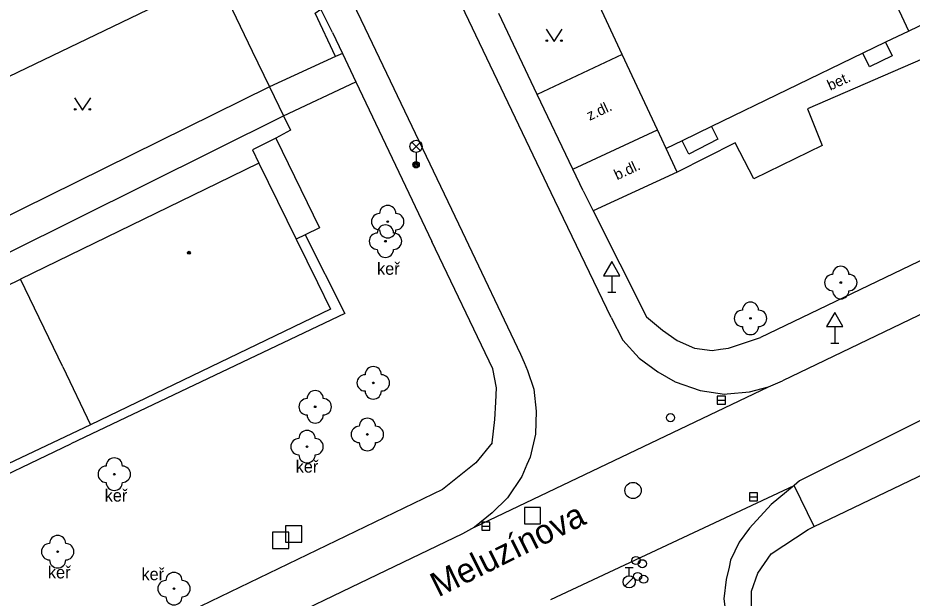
# Model space of a CAD drawing. Extents: x -595546 to -593986, y -1160845 to -1159202.
# Drawn here: x -595488.4 to -595433.4, y -1159957.4 to -1159921.8 of the extents above; entities that cross this region are included whole.
import ezdxf

# ---------------------------------------------------------------- set-up
doc = ezdxf.new("R2010")
doc.units = 0
for name, color, linetype in [('DOP - rozhrani ploch obecne', 7, 'Continuous'), ('Level 22', 7, 'Continuous'), ('Level 26', 7, 'Continuous'), ('Level 27', 7, 'Continuous'), ('Level 28', 7, 'Continuous'), ('Level 33', 7, 'Continuous'), ('Level 34', 7, 'Continuous'), ('Level 36', 7, 'Continuous'), ('Level 39', 7, 'Continuous'), ('Nazvy ulic', 7, 'Continuous'), ('plynovod - povrch.  znaky - PRIS skut. velikost', 7, 'Continuous'), ('Specificka linie pasportu komunikaci', 7, 'Continuous'), ('TM - budovy zdene_ betonove - VP', 7, 'Continuous'), ('TM - chodniky - VP', 7, 'Continuous'), ('TM - komunikace - VP', 7, 'Continuous'), ('TM - plot drateny_ kovovy - VP', 7, 'Continuous'), ('TM - popis povrchu', 7, 'Continuous'), ('TM - popis zelene', 7, 'Continuous'), ('TM - rozhrani ploch obecne - VP', 7, 'Continuous')]:
    doc.layers.add(name, color=color, linetype=linetype)

msp = doc.modelspace()

# ---------------------------------------------------------------- linework, layer by layer
at = {"layer": 'DOP - rozhrani ploch obecne'}
msp.add_lwpolyline([(-595476.18, -1159919.24), (-595493.21, -1159927.42)], dxfattribs=at)
at = {"layer": 'Level 22'}
for centre in [(-595465.65, -1159934.29), (-595465.79, -1159935.49), (-595437.8, -1159938.03), (-595443.35, -1159940.23), (-595466.54, -1159944.19), (-595470.11, -1159945.66), (-595466.9, -1159947.36), (-595470.61, -1159948.11), (-595482.46, -1159949.8), (-595485.94, -1159954.56), (-595478.79, -1159956.83)]:
    msp.add_circle(centre, 0.05, dxfattribs=at)
for centre, start, end in [((-595465.65, -1159933.79), 0, 180), ((-595466.15, -1159934.29), 90, 270), ((-595465.15, -1159934.29), 270, 90), ((-595465.79, -1159934.99), 0, 180), ((-595466.29, -1159935.49), 90, 270), ((-595465.65, -1159934.79), 180, 0), ((-595465.29, -1159935.49), 270, 90), ((-595465.79, -1159935.99), 180, 0), ((-595437.8, -1159937.53), 0, 180), ((-595438.3, -1159938.03), 90, 270), ((-595437.3, -1159938.03), 270, 90), ((-595437.8, -1159938.53), 180, 0), ((-595443.35, -1159939.73), 0, 180), ((-595443.85, -1159940.23), 90, 270), ((-595442.85, -1159940.23), 270, 90), ((-595443.35, -1159940.73), 180, 0), ((-595466.54, -1159943.69), 0, 180), ((-595467.04, -1159944.19), 90, 270), ((-595466.04, -1159944.19), 270, 90), ((-595470.11, -1159945.16), 0, 180), ((-595466.54, -1159944.69), 180, 0), ((-595470.61, -1159945.66), 90, 270), ((-595469.61, -1159945.66), 270, 90), ((-595470.11, -1159946.16), 180, 0), ((-595466.9, -1159946.86), 0, 180), ((-595470.61, -1159947.61), 0, 180), ((-595467.4, -1159947.36), 90, 270), ((-595466.4, -1159947.36), 270, 90), ((-595471.11, -1159948.11), 90, 270), ((-595470.11, -1159948.11), 270, 90), ((-595466.9, -1159947.86), 180, 0), ((-595482.46, -1159949.3), 0, 180), ((-595470.61, -1159948.61), 180, 0), ((-595482.96, -1159949.8), 90, 270), ((-595481.96, -1159949.8), 270, 90), ((-595482.46, -1159950.3), 180, 0), ((-595485.94, -1159954.06), 0, 180), ((-595486.44, -1159954.56), 90, 270), ((-595485.44, -1159954.56), 270, 90), ((-595485.94, -1159955.06), 180, 0), ((-595478.79, -1159956.33), 0, 180), ((-595479.29, -1159956.83), 90, 270), ((-595478.29, -1159956.83), 270, 90), ((-595478.79, -1159957.33), 180, 0)]:
    msp.add_arc(centre, 0.5, start, end, dxfattribs=at)
at = {"layer": 'Level 26'}
for points in [[(-595457.25, -1159952.85), (-595456.25, -1159952.85), (-595456.25, -1159951.85), (-595457.25, -1159951.85)], [(-595471.94, -1159953.97), (-595470.94, -1159953.97), (-595470.94, -1159952.97), (-595471.94, -1159952.97)], [(-595472.73, -1159954.37), (-595471.73, -1159954.37), (-595471.73, -1159953.37), (-595472.73, -1159953.37)]]:
    msp.add_lwpolyline(points, close=True, dxfattribs=at)
at = {"layer": 'Level 27'}
for p, q in [((-595445.39, -1159945.25), (-595444.89, -1159945.25)), ((-595443.42, -1159951.19), (-595442.92, -1159951.19)), ((-595459.87, -1159952.99), (-595459.37, -1159952.99))]:
    msp.add_line(p, q, dxfattribs=at)
for points in [[(-595445.39, -1159945.5), (-595444.89, -1159945.5), (-595444.89, -1159945), (-595445.39, -1159945)], [(-595443.42, -1159951.44), (-595442.92, -1159951.44), (-595442.92, -1159950.94), (-595443.42, -1159950.94)], [(-595459.87, -1159953.24), (-595459.37, -1159953.24), (-595459.37, -1159952.74), (-595459.87, -1159952.74)]]:
    msp.add_lwpolyline(points, close=True, dxfattribs=at)
msp.add_circle((-595450.57, -1159950.8), 0.5, dxfattribs=at)
at = {"layer": 'Level 28'}
for p, q in [((-595451.06, -1159955.535), (-595450.56, -1159955.535)), ((-595450.81, -1159956.035), (-595450.81, -1159955.535)), ((-595451.068, -1159956.682), (-595450.538, -1159956.152))]:
    msp.add_line(p, q, dxfattribs=at)
for centre, radius in [((-595448.27, -1159946.33), 0.25), ((-595450.39, -1159955.1), 0.25), ((-595450, -1159955.3), 0.25), ((-595450.81, -1159956.41), 0.375), ((-595450.29, -1159956.08), 0.25), ((-595449.92, -1159956.25), 0.25)]:
    msp.add_circle(centre, radius, dxfattribs=at)
at = {"layer": 'Level 33'}
for p, q in [((-595464.175, -1159929.93), (-595463.645, -1159929.4)), ((-595464.175, -1159929.4), (-595463.645, -1159929.93)), ((-595463.91, -1159930.04), (-595463.91, -1159930.79))]:
    msp.add_line(p, q, dxfattribs=at)
for centre, radius in [((-595463.91, -1159929.665), 0.375), ((-595463.91, -1159930.79), 0.2), ((-595463.91, -1159930.79), 0.145), ((-595463.91, -1159930.79), 0.0876)]:
    msp.add_circle(centre, radius, dxfattribs=at)
at = {"layer": 'Level 34'}
for p, q in [((-595451.88, -1159937.612), (-595451.88, -1159938.63)), ((-595452.13, -1159938.63), (-595451.63, -1159938.63)), ((-595438.17, -1159940.732), (-595438.17, -1159941.75)), ((-595438.42, -1159941.75), (-595437.92, -1159941.75))]:
    msp.add_line(p, q, dxfattribs=at)
for points in [[(-595452.38, -1159937.612), (-595451.38, -1159937.612), (-595451.88, -1159936.746)], [(-595438.67, -1159940.732), (-595437.67, -1159940.732), (-595438.17, -1159939.866)]]:
    msp.add_lwpolyline(points, close=True, dxfattribs=at)
at = {"layer": 'Level 36'}
for points in [[(-595455.92, -1159922.47), (-595455.42, -1159923.22), (-595454.92, -1159922.47)], [(-595484.91, -1159926.69), (-595484.41, -1159927.44), (-595483.91, -1159926.69)]]:
    msp.add_lwpolyline(points, dxfattribs=at)
for centre in [(-595455.87, -1159923.17), (-595454.971, -1159923.17), (-595484.86, -1159927.39), (-595483.961, -1159927.39)]:
    msp.add_circle(centre, 0.05, dxfattribs=at)
at = {"layer": 'Level 39'}
for radius in [0.09, 0.0398]:
    msp.add_circle((-595477.87, -1159936.2), radius, dxfattribs=at)
at = {"layer": 'plynovod - povrch.  znaky - PRIS skut. velikost'}
msp.add_lwpolyline([(-595445.75, -1159928.45), (-595445.36, -1159929.23), (-595447.15, -1159930.14), (-595447.56, -1159929.32)], dxfattribs=at)
at = {"layer": 'Specificka linie pasportu komunikaci'}
for points in [[(-595468.43, -1159923.97), (-595468.87, -1159924.15)], [(-595460.31, -1159953.05), (-595442.24, -1159944.43)], [(-595455.63, -1159957.49), (-595440.67, -1159950.49)], [(-595439.44, -1159953.02), (-595440.67, -1159950.49)]]:
    msp.add_lwpolyline(points, dxfattribs=at)
at = {"layer": 'TM - budovy zdene_ betonove - VP'}
for points in [[(-595433.62, -1159922.58), (-595437.29, -1159914.72)], [(-595451.23, -1159924.02), (-595452.75, -1159920.76)], [(-595432.51, -1159922.05), (-595433.62, -1159922.58)], [(-595433.62, -1159922.58), (-595435.05, -1159923.27)], [(-595435.05, -1159923.27), (-595436.45, -1159923.95)], [(-595449.07, -1159928.64), (-595451.23, -1159924.02)], [(-595436.45, -1159923.95), (-595445.75, -1159928.45)], [(-595445.75, -1159928.45), (-595447.56, -1159929.32)], [(-595448.53, -1159929.79), (-595449.07, -1159928.64)], [(-595447.56, -1159929.32), (-595448.53, -1159929.79)], [(-595473.57, -1159930.69), (-595476.13, -1159931.94), (-595488.22, -1159937.82)], [(-595471.27, -1159935.37), (-595469.97, -1159938.02)], [(-595502.6, -1159944.83), (-595488.22, -1159937.82)], [(-595485.63, -1159943.21), (-595488.22, -1159937.82)], [(-595469.97, -1159938.02), (-595469.16, -1159939.66)], [(-595469.16, -1159939.66), (-595483.93, -1159946.76)], [(-595485.63, -1159943.21), (-595483.93, -1159946.76)], [(-595483.93, -1159946.76), (-595498.34, -1159953.59)]]:
    msp.add_lwpolyline(points, dxfattribs=at)
at = {"layer": 'TM - chodniky - VP'}
for points in [[(-595468.87, -1159924.15), (-595470.11, -1159921.48), (-595469.76, -1159921.24)], [(-595456.46, -1159926.47), (-595458.82, -1159921.5)], [(-595468.87, -1159924.15), (-595472.91, -1159926.01)], [(-595472.05, -1159927.79), (-595467.62, -1159925.7)], [(-595467.62, -1159925.7), (-595462.93, -1159935.51)], [(-595472.91, -1159926.01), (-595478.01, -1159928.52), (-595489.87, -1159934.37)], [(-595454.27, -1159931.07), (-595456.46, -1159926.47)], [(-595488.99, -1159936.21), (-595472.05, -1159927.79)], [(-595453.64, -1159932.4), (-595454.27, -1159931.07)], [(-595453.64, -1159932.4), (-595453.02, -1159933.62)], [(-595453.02, -1159933.62), (-595449.74, -1159940.14)], [(-595459.19, -1159943.32), (-595462.93, -1159935.51)], [(-595432.02, -1159936.27), (-595442.74, -1159941.41)], [(-595449.74, -1159940.14), (-595448.76, -1159940.96)], [(-595448.76, -1159940.96), (-595447.86, -1159941.59)], [(-595447.86, -1159941.59), (-595446.8, -1159942.05)], [(-595444.71, -1159942.06), (-595442.74, -1159941.41)], [(-595446.8, -1159942.05), (-595445.7, -1159942.2)], [(-595445.7, -1159942.2), (-595445.2, -1159942.13)], [(-595445.2, -1159942.13), (-595444.71, -1159942.06)], [(-595458.97, -1159944.5), (-595459.19, -1159943.32)], [(-595459.01, -1159945.38), (-595458.97, -1159944.5)], [(-595459.06, -1159946.45), (-595459.01, -1159945.38)], [(-595439.44, -1159953.02), (-595423.31, -1159945.29)], [(-595459.24, -1159947.88), (-595459.06, -1159946.45)], [(-595459.24, -1159947.88), (-595460.24, -1159949.1)], [(-595460.24, -1159949.1), (-595462.28, -1159950.74)], [(-595462.28, -1159950.74), (-595478.32, -1159958.47)], [(-595442.07, -1159954.7), (-595439.81, -1159953.2)], [(-595439.81, -1159953.2), (-595439.44, -1159953.02)], [(-595442.9, -1159955.88), (-595442.07, -1159954.7)], [(-595443.28, -1159956.99), (-595442.9, -1159955.88)], [(-595443.28, -1159957.95), (-595443.28, -1159956.99)]]:
    msp.add_lwpolyline(points, dxfattribs=at)
at = {"layer": 'TM - komunikace - VP'}
for points in [[(-595492.93, -1159868.41), (-595491.81, -1159870.74), (-595488.9, -1159876.79), (-595482.66, -1159889.77), (-595479.72, -1159895.88), (-595475.04, -1159905.67), (-595470, -1159916.22), (-595469.08, -1159918.14), (-595467.06, -1159922.38), (-595461.08, -1159934.89), (-595457.48, -1159942.42)], [(-595451.92, -1159940.17), (-595455.37, -1159932.98), (-595460.88, -1159921.46), (-595462.93, -1159917.19), (-595464.54, -1159913.82), (-595469.63, -1159903.19), (-595474.22, -1159893.61), (-595477.04, -1159887.71), (-595483.43, -1159874.26), (-595486.24, -1159868.35), (-595486.33, -1159868.17)], [(-595385.7, -1159917.35), (-595415.35, -1159931.57), (-595426.79, -1159937.06), (-595441.39, -1159944.07)], [(-595383.04, -1159922.66), (-595414.38, -1159937.31), (-595424.9, -1159942.53), (-595440.33, -1159950.2)], [(-595451.92, -1159940.17), (-595451.2, -1159941.56), (-595450.2, -1159942.67), (-595449.05, -1159943.51), (-595447.98, -1159944.12), (-595446.45, -1159944.66), (-595444.95, -1159944.89), (-595444.78, -1159944.87)], [(-595457.48, -1159942.42), (-595457.27, -1159942.94)], [(-595457.27, -1159942.94), (-595457.06, -1159943.44), (-595456.67, -1159944.58), (-595456.52, -1159945.92), (-595456.56, -1159947.34), (-595456.9, -1159948.76), (-595457.09, -1159949.2)], [(-595444.78, -1159944.87), (-595443.42, -1159944.74), (-595442.24, -1159944.43)], [(-595442.24, -1159944.43), (-595441.39, -1159944.07)], [(-595457.09, -1159949.2), (-595457.4, -1159949.95), (-595458.28, -1159951.25), (-595459.24, -1159952.17), (-595460.31, -1159953.05)], [(-595440.67, -1159950.49), (-595442.07, -1159951.66), (-595443.42, -1159953.12)], [(-595440.33, -1159950.2), (-595440.67, -1159950.49)], [(-595460.31, -1159953.05), (-595461.06, -1159953.47)], [(-595443.42, -1159953.12), (-595444.04, -1159953.97), (-595444.57, -1159955.08), (-595444.67, -1159955.52)], [(-595461.06, -1159953.47), (-595466.3, -1159955.99)], [(-595466.3, -1159955.99), (-595494.6, -1159969.57), (-595508.71, -1159976.29)], [(-595444.67, -1159955.52), (-595444.84, -1159956.26), (-595444.99, -1159957.45), (-595444.84, -1159958.56), (-595444.53, -1159959.63), (-595444.2, -1159960.38)]]:
    msp.add_lwpolyline(points, dxfattribs=at)
at = {"layer": 'TM - plot drateny_ kovovy - VP'}
for points in [[(-595476.18, -1159919.24), (-595473.98, -1159923.81)], [(-595473.98, -1159923.81), (-595472.91, -1159926.01)], [(-595472.91, -1159926.01), (-595472.05, -1159927.79)], [(-595472.05, -1159927.79), (-595471.62, -1159928.68)], [(-595471.62, -1159928.68), (-595472.53, -1159929.17)]]:
    msp.add_lwpolyline(points, dxfattribs=at)
at = {"layer": 'TM - rozhrani ploch obecne - VP'}
for points in [[(-595469.04, -1159922.67), (-595469.76, -1159921.24)], [(-595469.04, -1159922.67), (-595468.43, -1159923.97)], [(-595432.15, -1159922.82), (-595431.66, -1159923.82), (-595439.84, -1159927.35)], [(-595435.05, -1159923.27), (-595434.65, -1159924.1), (-595436.03, -1159924.78), (-595436.45, -1159923.95)], [(-595468.43, -1159923.97), (-595467.62, -1159925.7)], [(-595451.23, -1159924.02), (-595456.46, -1159926.47)], [(-595439.84, -1159927.35), (-595438.95, -1159929.62), (-595443.14, -1159931.65), (-595444.3, -1159929.44)], [(-595454.27, -1159931.07), (-595449.07, -1159928.64)], [(-595472.53, -1159929.17), (-595473.97, -1159929.88)], [(-595472.53, -1159929.17), (-595469.85, -1159934.67)], [(-595444.3, -1159929.44), (-595447.85, -1159931.25)], [(-595473.97, -1159929.88), (-595473.57, -1159930.69)], [(-595447.85, -1159931.25), (-595448.53, -1159929.79)], [(-595473.57, -1159930.69), (-595471.27, -1159935.37)], [(-595447.85, -1159931.25), (-595453.02, -1159933.62)], [(-595470.72, -1159935.1), (-595468.29, -1159939.94), (-595485.12, -1159947.94)], [(-595470.72, -1159935.1), (-595471.27, -1159935.37)], [(-595469.85, -1159934.67), (-595470.72, -1159935.1)], [(-595498.14, -1159954.16), (-595485.12, -1159947.94)]]:
    msp.add_lwpolyline(points, dxfattribs=at)

# ---------------------------------------------------------------- texts
at = {"layer": 'Nazvy ulic'}
msp.add_text('Meluzínova', height=1.5, rotation=26.3896, dxfattribs=at).set_placement((-595462.547, -1159957.374))
at = {"layer": 'TM - popis povrchu'}
for s, rotation, p in [('bet.', 24.6516, (-595438.45, -1159926.25)), ('z.dl.', 25, (-595453.24, -1159928.1)), ('b.dl.', 25, (-595451.55, -1159931.75))]:
    msp.add_text(s, height=0.65, rotation=rotation, dxfattribs=at).set_placement(p)
at = {"layer": 'TM - popis zelene'}
for p in [(-595466.31, -1159937.55), (-595471.31, -1159949.7), (-595483.05, -1159951.48), (-595486.54, -1159956.2), (-595480.79, -1159956.31)]:
    msp.add_text('keř', height=0.75, dxfattribs=at).set_placement(p)

doc.saveas('drawing.dxf')
